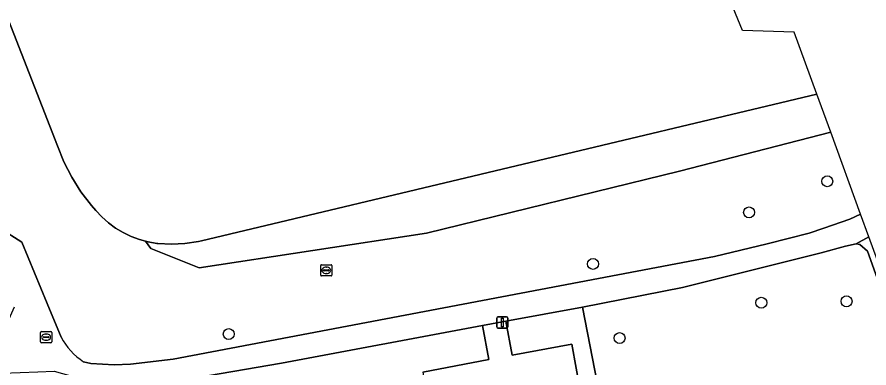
# Model space of a CAD drawing. Extents: x 157767 to 159172, y 387839 to 389425.
# Drawn here: x 159055.8 to 159132, y 388218.4 to 388249.8 of the extents above; entities that cross this region are included whole.
import ezdxf

# ---------------------------------------------------------------- set-up
doc = ezdxf.new("R2010")
doc.units = 0
for name, color, linetype in [('IMGEO_Boom', 7, 'Continuous'), ('IMGEO_Groenvoorziening', 7, 'Continuous'), ('IMGEO_Lichtmast', 7, 'Continuous'), ('IMGEO_Meer_plas_ven_vijver', 7, 'Continuous'), ('IMGEO_Rioolput', 7, 'Continuous'), ('IMGEO_Voetpad_gesloten', 7, 'Continuous'), ('IMGEO_Voetpad_open', 7, 'Continuous')]:
    doc.layers.add(name, color=color, linetype=linetype)

msp = doc.modelspace()

# ---------------------------------------------------------------- linework, layer by layer
at = {"layer": 'IMGEO_Boom'}
for centre in [(159128.225, 388235.089), (159121.234, 388232.303), (159107.289, 388227.703), (159122.329, 388224.238), (159129.947, 388224.364), (159074.729, 388221.439), (159109.667, 388221.082)]:
    msp.add_circle(centre, 0.489, dxfattribs=at)
at = {"layer": 'IMGEO_Groenvoorziening'}
for points in [[(159128.531, 388239.456), (159115.02, 388235.977), (159092.404, 388230.458), (159072.081, 388227.355), (159067.77, 388229.079), (159067.296, 388229.735), (159066.761, 388229.883), (159066.019, 388230.161), (159065.306, 388230.505), (159064.625, 388230.91), (159063.984, 388231.375), (159063.387, 388231.895), (159062.839, 388232.467), (159062.458, 388232.909), (159061.525, 388234.137), (159060.705, 388235.445), (159060.005, 388236.82), (159059.431, 388238.252), (159054.839, 388250.007)], [(159061.749, 388218.97), (159062.408, 388218.797), (159064.489, 388218.702), (159065.954, 388218.758), (159069.775, 388219.197), (159118.141, 388228.355), (159122.864, 388229.489), (159126.606, 388230.437), (159127.93, 388230.901), (159130.249, 388231.715), (159131.206, 388232.148), (159128.531, 388239.456)], [(159054.366, 388230.847), (159056.233, 388229.652), (159058.506, 388224.178), (159059.752, 388221.176)], [(159153.844, 388155.806), (159148.731, 388175.919), (159143.281, 388196.386), (159141.612, 388201.488), (159131.815, 388228.832), (159131.14, 388229.426), (159130.798, 388229.483), (159129.869, 388229.282), (159127.671, 388228.704), (159115.283, 388225.591), (159106.353, 388223.85), (159109.453, 388207.953), (159088.511, 388200.625), (159092.819, 388185), (159092.959, 388184.327), (159097.441, 388162.735), (159098.205, 388144.55)], [(159109.453, 388207.953), (159106.353, 388223.85), (159099.498, 388222.583), (159100.059, 388219.546), (159105.392, 388220.528), (159107.346, 388209.832)], [(159092.065, 388218.03), (159097.965, 388219.159), (159097.399, 388222.192), (159079.437, 388218.836), (159070.742, 388217.339)]]:
    msp.add_lwpolyline(points, dxfattribs=at)
msp.add_lwpolyline([(159128.531, 388239.456), (159127.281, 388242.872), (159072.286, 388229.765), (159072.017, 388229.711), (159070.818, 388229.539), (159069.608, 388229.474), (159068.398, 388229.518), (159068.303, 388229.53), (159067.524, 388229.672), (159067.296, 388229.735), (159067.77, 388229.079), (159072.081, 388227.355), (159092.404, 388230.458), (159115.02, 388235.977)], close=True, dxfattribs=at)
msp.add_arc((159064.88, 388223.811), 5.766, 207.19878, 237.10769, dxfattribs=at)
at = {"layer": 'IMGEO_Lichtmast'}
for p, q in [((159098.679, 388222.07), (159098.679, 388222.87)), ((159098.679, 388222.87), (159098.679, 388222.07)), ((159098.779, 388222.97), (159099.569, 388222.97)), ((159099.569, 388222.97), (159098.779, 388222.97)), ((159099.669, 388222.87), (159099.669, 388222.07)), ((159099.669, 388222.07), (159099.669, 388222.87)), ((159099.569, 388221.97), (159098.779, 388221.97)), ((159098.779, 388221.97), (159099.569, 388221.97))]:
    msp.add_line(p, q, dxfattribs=at)
msp.add_lwpolyline([(159099.099, 388222.845), (159099.249, 388222.845), (159099.249, 388222.095), (159099.099, 388222.095), (159099.099, 388222.845)], dxfattribs=at)
for centre, start, end in [((159098.779, 388222.87), 90, 180), ((159098.779, 388222.87), 90, 180), ((159099.569, 388222.87), 0, 90), ((159099.569, 388222.87), 360, 90), ((159098.779, 388222.07), 180, 270), ((159098.779, 388222.07), 180, 270), ((159099.569, 388222.07), 270, 0), ((159099.569, 388222.07), 270, 0)]:
    msp.add_arc(centre, 0.1, start, end, dxfattribs=at)
at = {"layer": 'IMGEO_Meer_plas_ven_vijver'}
for points in [[(159127.281, 388242.872), (159125.262, 388248.387), (159120.661, 388248.545), (159054.506, 388409.131), (159006.711, 388525.15)], [(159054.839, 388250.007), (159059.431, 388238.252), (159060.005, 388236.82), (159060.705, 388235.445), (159061.525, 388234.137), (159062.458, 388232.909), (159062.839, 388232.467), (159063.387, 388231.895), (159063.984, 388231.375), (159064.625, 388230.91), (159065.306, 388230.505), (159066.019, 388230.161), (159066.761, 388229.883), (159067.296, 388229.735), (159067.524, 388229.672), (159068.303, 388229.53), (159068.398, 388229.518), (159069.608, 388229.474), (159070.818, 388229.539), (159072.017, 388229.711), (159072.286, 388229.765), (159127.281, 388242.872)]]:
    msp.add_lwpolyline(points, dxfattribs=at)
at = {"layer": 'IMGEO_Rioolput'}
for p, q in [((159082.951, 388226.703), (159082.951, 388227.555)), ((159083.026, 388227.629), (159083.878, 388227.629)), ((159083.439, 388227.409), (159083.464, 388227.409)), ((159083.952, 388227.555), (159083.952, 388226.703)), ((159083.878, 388226.629), (159083.026, 388226.629)), ((159083.21, 388227.123), (159083.21, 388227.135)), ((159083.648, 388227.086), (159083.25, 388227.086)), ((159083.253, 388227.172), (159083.651, 388227.172)), ((159083.462, 388226.849), (159083.437, 388226.849)), ((159083.694, 388227.135), (159083.694, 388227.123)), ((159057.91, 388220.735), (159057.91, 388221.587)), ((159057.985, 388221.661), (159058.837, 388221.661)), ((159058.398, 388221.441), (159058.423, 388221.441)), ((159058.911, 388221.587), (159058.911, 388220.735)), ((159058.837, 388220.661), (159057.985, 388220.661)), ((159058.169, 388221.155), (159058.169, 388221.167)), ((159058.607, 388221.118), (159058.209, 388221.118)), ((159058.212, 388221.204), (159058.61, 388221.204)), ((159058.421, 388220.881), (159058.396, 388220.881)), ((159058.653, 388221.167), (159058.653, 388221.155))]:
    msp.add_line(p, q, dxfattribs=at)
for points in [[(159082.951, 388226.703), (159082.951, 388227.555)], [(159083.026, 388227.629), (159083.878, 388227.629)], [(159083.952, 388227.555), (159083.952, 388226.703)], [(159083.878, 388226.629), (159083.026, 388226.629)], [(159057.91, 388220.735), (159057.91, 388221.587)], [(159057.985, 388221.661), (159058.837, 388221.661)], [(159058.911, 388221.587), (159058.911, 388220.735)], [(159058.837, 388220.661), (159057.985, 388220.661)]]:
    msp.add_lwpolyline(points, dxfattribs=at)
for centre, radius, start, end in [((159083.028, 388227.553), 0.0765, 91.55205, 178.44795), ((159083.028, 388227.553), 0.0765, 91.55205, 178.44795), ((159083.876, 388227.553), 0.0765, 1.55205, 88.44795), ((159083.876, 388227.553), 0.0765, 1.55205, 88.44795), ((159083.028, 388226.705), 0.0765, 181.55205, 268.44795), ((159083.028, 388226.705), 0.0765, 181.55205, 268.44795), ((159083.25, 388227.132), 0.0403, 85.87752, 175.75265), ((159083.247, 388227.122), 0.0366, 178.93798, 274.71019), ((159083.651, 388227.129), 0.043, 264.86636, 352.45326), ((159083.655, 388227.134), 0.0386, 1.73085, 96.63898), ((159083.876, 388226.705), 0.0765, 271.55205, 358.44795), ((159083.876, 388226.705), 0.0765, 271.55205, 358.44795), ((159057.987, 388221.585), 0.0765, 91.55205, 178.44795), ((159057.987, 388221.585), 0.0765, 91.55205, 178.44795), ((159058.835, 388221.585), 0.0765, 1.55205, 88.44795), ((159058.835, 388221.585), 0.0765, 1.55205, 88.44795), ((159057.987, 388220.737), 0.0765, 181.55205, 268.44795), ((159057.987, 388220.737), 0.0765, 181.55205, 268.44795), ((159058.209, 388221.164), 0.0403, 85.87752, 175.75265), ((159058.206, 388221.154), 0.0366, 178.93798, 274.71019), ((159058.61, 388221.161), 0.043, 264.86636, 352.45326), ((159058.614, 388221.166), 0.0386, 1.73085, 96.63898), ((159058.835, 388220.737), 0.0765, 271.55205, 358.44795), ((159058.835, 388220.737), 0.0765, 271.55205, 358.44795)]:
    msp.add_arc(centre, radius, start, end, dxfattribs=at)
for centre, major_axis, ratio, start_param, end_param in [((159083.438, 388227.129), (-0.387, 0.002), 0.722429, 4.712389, 7.853982), ((159083.463, 388227.129), (-0.39, 0.002), 0.717154, 1.570796, 4.712389), ((159058.397, 388221.161), (-0.387, 0.002), 0.722429, 4.712389, 7.853982), ((159058.422, 388221.161), (-0.39, 0.002), 0.717154, 1.570796, 4.712389)]:
    msp.add_ellipse(centre, major_axis=major_axis, ratio=ratio, start_param=start_param, end_param=end_param, dxfattribs=at)
at = {"layer": 'IMGEO_Voetpad_gesloten'}
for points in [[(159055.544, 388223.844), (159054.678, 388221.893), (159053.711, 388220.96), (159048.993, 388218.594), (159050.483, 388216.034), (159054.514, 388217.947), (159057.683, 388218.067), (159059.118, 388218.122), (159060.616, 388217.695), (159062.634, 388217.311), (159064.679, 388217.109), (159066.733, 388217.09), (159068.827, 388217.133), (159070.742, 388217.339), (159079.437, 388218.836), (159097.399, 388222.192), (159099.498, 388222.583), (159106.353, 388223.85), (159115.283, 388225.591), (159127.671, 388228.704), (159129.869, 388229.282), (159130.798, 388229.483), (159131.945, 388230.13), (159131.206, 388232.148)], [(159131.206, 388232.148), (159130.249, 388231.715), (159127.93, 388230.901), (159126.606, 388230.437), (159122.864, 388229.489), (159118.141, 388228.355), (159069.775, 388219.197), (159065.954, 388218.758), (159064.489, 388218.702), (159062.408, 388218.797), (159061.749, 388218.97)], [(159059.752, 388221.176), (159058.506, 388224.178), (159056.233, 388229.652), (159054.366, 388230.847)]]:
    msp.add_lwpolyline(points, dxfattribs=at)
msp.add_arc((159064.88, 388223.811), 5.766, 207.19878, 237.10769, dxfattribs=at)
at = {"layer": 'IMGEO_Voetpad_open'}
msp.add_lwpolyline([(159170.213, 388117.302), (159156.233, 388150.288), (159144.248, 388196.977), (159136.02, 388218.997), (159131.945, 388230.13), (159130.798, 388229.483), (159131.14, 388229.426), (159131.815, 388228.832), (159141.612, 388201.488), (159143.281, 388196.386), (159148.731, 388175.919), (159153.844, 388155.806), (159153.917, 388155.456), (159156.171, 388147.012), (159160.265, 388137.993), (159166.766, 388123.625), (159167.167, 388122.498), (159168.288, 388119.353), (159168.8, 388117.787), (159168.923, 388117.076), (159170.213, 388117.302)], dxfattribs=at)
msp.add_lwpolyline([(159105.392, 388220.528), (159100.059, 388219.546), (159099.498, 388222.583), (159097.399, 388222.192), (159097.965, 388219.159), (159092.065, 388218.03), (159094.027, 388207.389), (159107.346, 388209.832)], close=True, dxfattribs=at)

doc.saveas('drawing.dxf')
